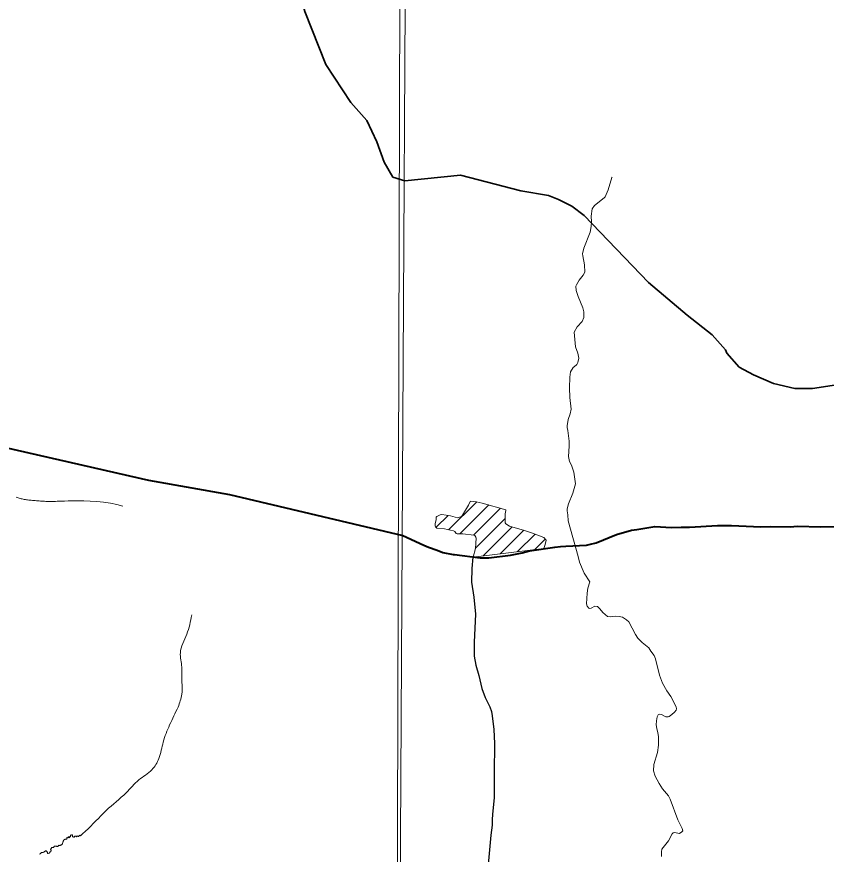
# Model space of a CAD drawing. Extents: x -1643653 to 4543381, y 1624270 to 13878484.
# Drawn here: x 606503 to 608778, y 8911165 to 8913518 of the extents above; entities that cross this region are included whole.
import ezdxf

# ---------------------------------------------------------------- set-up
doc = ezdxf.new("R2010")
doc.units = 0
doc.header["$LTSCALE"] = 200
doc.linetypes.add('LONG_DASH_SHORT_DASH', pattern=[9.9, 6, -1.2, 1.5, -1.2])
doc.layers.add('1', color=7, linetype='Continuous', lineweight=13)
doc.layers.add('6', color=7, linetype='Continuous', lineweight=13)

msp = doc.modelspace()

# ---------------------------------------------------------------- linework, layer by layer
at = {"layer": '1', "lineweight": 25}
msp.add_spline([(814781, 9009175.5), (814787.2, 9009173.4), (814796.9, 9009173.4), (814799.4, 9009172.4), (814805.1, 9009174.5), (814805.6, 9009176.5), (814811.7, 9009179.5), (814811.7, 9009179.5), (814801.5, 9009181), (814790.7, 9009181.5), (814784.1, 9009183.1), (814777.4, 9009185.1), (814778.4, 9009175.5)], degree=3, dxfattribs=at)
at = {"layer": '6'}
for p, q in [((607716.9, 8912076.1), (607795.8, 8912155)), ((607748, 8912064.7), (607829.5, 8912146.2)), ((607786.9, 8912061.2), (607862.3, 8912136.7)), ((607681.7, 8912083.3), (607715.2, 8912116.8)), ((607792, 8912024), (607876, 8912107.9)), ((607813.7, 8912003.2), (607895.2, 8912084.7)), ((607861.8, 8912008.9), (607928.2, 8912075.3)), ((607910, 8912014.6), (607959.8, 8912064.4)), ((607958.1, 8912020.3), (607988.1, 8912050.4))]:
    msp.add_line(p, q, dxfattribs=at)
for points in [[(607657.7, 8924743.3), (607574.2, 8909874.9), (607492.3, 8896026.7)], [(608177, 8913067.6), (608176.1, 8913066), (608165.7, 8913031.8), (608156.9, 8913012.1), (608153.7, 8913008.8), (608126.6, 8912988), (608120, 8912977.9), (608117.8, 8912957.8), (608118.1, 8912941.7), (608117.4, 8912928.9), (608115.2, 8912912.8), (608097.1, 8912867.6), (608093.4, 8912851.5), (608094, 8912846), (608099.3, 8912820.9), (608099.7, 8912800.3), (608095.4, 8912791.9), (608084, 8912778), (608076, 8912764.8), (608074.7, 8912761.3), (608075.5, 8912748.7), (608080.7, 8912731.7), (608094.4, 8912700.1), (608097.1, 8912689.1), (608097.3, 8912677.2), (608096.6, 8912673.1), (608092, 8912661.9), (608078.3, 8912646.9), (608069.7, 8912632.1), (608074, 8912590.5), (608080, 8912572.6), (608082.5, 8912558.2), (608079.8, 8912546.2), (608077.6, 8912541), (608075.2, 8912538.6), (608066.9, 8912532.8), (608059.2, 8912520.1), (608057.5, 8912505.4), (608057, 8912474.8), (608057.7, 8912447.7), (608061, 8912415.3), (608059, 8912402.5), (608052.8, 8912386.3)], [(608052.8, 8912386.3), (608049.7, 8912368.8), (608050, 8912363.6), (608052.3, 8912354.9), (608055.7, 8912325.2), (608056, 8912311.6), (608054.1, 8912282.7), (608056.9, 8912268.3), (608062.4, 8912258), (608069.1, 8912238.4), (608073.7, 8912205.9), (608066.3, 8912178.9), (608053.7, 8912149.1), (608050.2, 8912135.5), (608049.9, 8912129.3), (608052.3, 8912118.7), (608052.6, 8912101.2)], [(606501.3, 8912167.9), (606504.2, 8912167), (606507, 8912166.2), (606509.9, 8912165.4), (606512.7, 8912164.6), (606515.6, 8912163.8), (606518.4, 8912163.2), (606521.3, 8912162.5), (606524.3, 8912161.9), (606527.2, 8912161.4), (606530.3, 8912160.9), (606533.4, 8912160.4), (606536.7, 8912160), (606540, 8912159.6), (606543.5, 8912159.2), (606547, 8912158.9), (606550.7, 8912158.6), (606554.5, 8912158.3)], [(606554.5, 8912158.3), (606558.4, 8912158), (606562.2, 8912157.8), (606566.1, 8912157.5), (606570, 8912157.2), (606573.9, 8912157), (606577.7, 8912156.8), (606581.5, 8912156.5), (606585.2, 8912156.3), (606589, 8912156.1), (606592.7, 8912156), (606596.4, 8912155.9), (606600.1, 8912155.8), (606603.8, 8912155.9), (606607.6, 8912156), (606611.7, 8912156.2), (606616.5, 8912156.4), (606622.2, 8912156.6), (606629.1, 8912156.9), (606637.5, 8912157.1), (606647.8, 8912157.3), (606660.2, 8912157.5), (606674.9, 8912157.6), (606691.5, 8912157.5), (606709.4, 8912156.9), (606728.2, 8912155.8), (606747.3, 8912154), (606766.3, 8912151.3), (606784.5, 8912147.5), (606801.4, 8912142.5)], [(607878.1, 8912130.1), (607877.4, 8912132.3), (607811.4, 8912151.5), (607794.5, 8912155.3), (607779.3, 8912157.1), (607777.1, 8912155.8), (607773.1, 8912145.8), (607756, 8912117.2), (607753.7, 8912114.4), (607745.5, 8912110.6), (607742.3, 8912110.1), (607722.3, 8912115.9), (607698.1, 8912119.1), (607693.1, 8912118.7), (607683.7, 8912114.1), (607681.7, 8912112.2), (607681.5, 8912104.9), (607679.4, 8912093.4), (607679.2, 8912087.8), (607680.2, 8912084.6), (607684.2, 8912081.2), (607705.1, 8912078.8), (607730.7, 8912073), (607734.4, 8912071.3), (607738.5, 8912066.1), (607740.8, 8912064.6), (607756.8, 8912064.9), (607787.7, 8912061.1), (607790.3, 8912060), (607793.6, 8912055.2), (607794.5, 8912052.4), (607792.1, 8912024), (607785.6, 8911999.8), (607984.4, 8912023.4)], [(607984.4, 8912023.4), (607988.4, 8912035), (607990.7, 8912047.1), (607984.7, 8912054.7), (607952.5, 8912067.2), (607929.9, 8912074.8), (607888.4, 8912086.6), (607877.5, 8912093.2), (607876.3, 8912096), (607875.7, 8912120.9), (607878.1, 8912130.1)], [(608052.6, 8912101.2), (608080.6, 8912001.5), (608085, 8911985.1), (608098.3, 8911954.4), (608114.1, 8911930.6)], [(608114.1, 8911930.6), (608108.5, 8911912.4), (608105.9, 8911898.3), (608104.2, 8911867.9), (608106, 8911862.2), (608110.6, 8911856.1), (608113.1, 8911854.8), (608117.7, 8911855.7), (608128, 8911861.3), (608135, 8911860.6), (608142.3, 8911854), (608150.3, 8911843.8), (608163.7, 8911832.7), (608171.8, 8911832), (608184.9, 8911833.2), (608196, 8911832.8), (608205.5, 8911831), (608216.8, 8911823.8), (608223, 8911818.1), (608242, 8911781.7), (608249.2, 8911771.6), (608261.1, 8911759.4), (608279.3, 8911744.8), (608285.1, 8911735.4)], [(608285.1, 8911735.4), (608294.4, 8911723.1), (608298.6, 8911713.6), (608309.6, 8911667.9), (608318.4, 8911645.8), (608330.3, 8911623.7), (608341.8, 8911607.5), (608356.8, 8911578.9), (608357.8, 8911573.4), (608356.6, 8911569.3), (608351.9, 8911563.7), (608344.4, 8911556.9), (608337.1, 8911552), (608334, 8911551), (608327.4, 8911551.2), (608315.1, 8911557), (608310.1, 8911558.1), (608306.1, 8911556.1), (608303.3, 8911551.1), (608301.1, 8911539.5), (608300.6, 8911528.4), (608301.8, 8911518.2), (608305.1, 8911506.3), (608306.7, 8911496), (608306.4, 8911471.6), (608304.1, 8911450.3), (608294.1, 8911417.1), (608292.9, 8911399.4), (608297.6, 8911384), (608308.3, 8911363.7), (608318, 8911348.3), (608334.8, 8911328.6), (608339.7, 8911319.4), (608360.9, 8911261.1), (608373.3, 8911237.5), (608375, 8911230.3), (608372.7, 8911227.3)], [(606685, 8911219.6), (606684.4, 8911219.2), (606683.7, 8911218.2), (606683.1, 8911217.3), (606682.1, 8911216.9), (606681.3, 8911217.6), (606680.3, 8911218), (606679.3, 8911217.1), (606678.4, 8911216.3), (606677.7, 8911215.5), (606676.8, 8911214.9), (606675.8, 8911214.8), (606674.8, 8911215.2), (606674, 8911215.8), (606673.1, 8911216.5), (606672, 8911215.9), (606671.4, 8911214.7), (606671.1, 8911213.7), (606670.1, 8911214), (606669.3, 8911215.3), (606668.4, 8911215.8), (606667.2, 8911215.8), (606666.2, 8911215.6), (606665.3, 8911214.9), (606664.7, 8911213.8), (606664.5, 8911212.7), (606663.7, 8911212), (606663.2, 8911213), (606662, 8911213.6), (606660.9, 8911214), (606660.1, 8911214.9), (606660.1, 8911215.9), (606660, 8911217), (606659.6, 8911218), (606659, 8911219.1), (606657.9, 8911218.8), (606657, 8911218.5), (606655.9, 8911219.1), (606655.1, 8911218.5), (606654.4, 8911217.3), (606654.3, 8911216), (606654.3, 8911214.8), (606654.1, 8911213.8), (606652.9, 8911213.8)], [(608372.7, 8911227.3), (608372.7, 8911227.3), (608365.8, 8911223.3), (608351.4, 8911225.4), (608348.4, 8911224.5), (608345.5, 8911221.6), (608334.8, 8911202.7), (608316.4, 8911179.4), (608315.5, 8911171.7), (608315.6, 8911158.5)], [(606652.9, 8911213.8), (606651.8, 8911214.3), (606650.8, 8911213.8), (606650.4, 8911212.7), (606651.2, 8911212.2), (606651.3, 8911211.2), (606650.2, 8911211.3), (606649.9, 8911212.4), (606649.4, 8911213.3), (606648.5, 8911213.9), (606647.6, 8911213), (606647.3, 8911211.8), (606646.5, 8911211.1), (606645.3, 8911210.9), (606644.4, 8911211.4), (606643.6, 8911210.6), (606643.7, 8911209.5), (606644.2, 8911208.6), (606644.3, 8911207.6), (606643.2, 8911207.3), (606641.9, 8911207.1), (606640.8, 8911207), (606639.5, 8911207), (606637.9, 8911206.5), (606636.5, 8911205.9), (606635.4, 8911204.5), (606634.8, 8911203.5), (606634.3, 8911202.3), (606633.9, 8911201.4), (606633.3, 8911199.9), (606632.9, 8911198.8), (606632.4, 8911197.6), (606631.8, 8911196.3), (606631.4, 8911195.3), (606631.2, 8911194.3), (606630.7, 8911193.1), (606629.9, 8911192.3), (606629.2, 8911191.6), (606628.3, 8911190.8), (606627.2, 8911190.2), (606626, 8911189.8), (606625, 8911189.7), (606623.8, 8911189.5), (606622.6, 8911189.5), (606621.3, 8911189.8), (606620.3, 8911189.4), (606619.6, 8911188.7), (606619.2, 8911187.4), (606618.5, 8911186.6), (606617.3, 8911186.6), (606616.1, 8911186.7), (606615, 8911187.1), (606614, 8911187.4), (606612.9, 8911187.6), (606611.3, 8911187.7), (606610.1, 8911187.6), (606609, 8911187.4), (606608.3, 8911186.6), (606607.4, 8911185.6), (606606.9, 8911184.6), (606606.2, 8911183.7), (606605.2, 8911183.6), (606604.2, 8911184.1), (606603.1, 8911183.9), (606602.1, 8911183.5), (606601.1, 8911182.6), (606600.4, 8911181.8), (606599.6, 8911181), (606598.9, 8911180.1), (606598.4, 8911179.1), (606598.2, 8911178), (606598.7, 8911177.1), (606599.6, 8911176.3), (606599.8, 8911175.2), (606599.6, 8911174.1), (606599.2, 8911173.2), (606598.5, 8911172.3), (606597.3, 8911171.1), (606596.5, 8911170.1), (606595.8, 8911169.3), (606594.9, 8911168.7), (606593.9, 8911168.1), (606592.9, 8911167.6), (606591.6, 8911167.2), (606590.6, 8911167), (606589.5, 8911167.7), (606589.4, 8911168.8), (606589.3, 8911169.9), (606588.6, 8911170.8), (606588.2, 8911171.8), (606587.5, 8911172.6), (606586.6, 8911173.3), (606585.9, 8911174.2), (606584.6, 8911174.7), (606583.6, 8911174.3), (606582.7, 8911173.5), (606581.6, 8911172.7), (606580.8, 8911172.1), (606580, 8911171.4), (606578.8, 8911170.4), (606577.5, 8911169.5)], [(606577.5, 8911169.5), (606576.3, 8911169.3), (606575.2, 8911169.3), (606574.2, 8911169.7), (606573.1, 8911169.8), (606572, 8911169.4), (606571.3, 8911168.7), (606570.6, 8911167.6), (606570.1, 8911166.7), (606569.2, 8911166.2), (606566.8, 8911165.1)]]:
    msp.add_lwpolyline(points, dxfattribs=at)
msp.add_lwpolyline([(607600.8, 8920952.4), (596639.8, 8920989.8), (596608.8, 8909934.4), (607569.8, 8909894.9)], close=True, dxfattribs=at)
at = {"layer": '6', "linetype": 'LONG_DASH_SHORT_DASH', "lineweight": 35}
for points in [[(606539.4, 8914008.9), (606574.4, 8913973.3), (606620.1, 8913944.6), (606665.8, 8913915.9), (606715.2, 8913894.3), (606775.2, 8913886.7), (606909.9, 8913928), (606952.4, 8913938.2), (606991.4, 8913944.9), (607044.4, 8913944.5), (607100.9, 8913933.4), (607185.1, 8913863.8), (607217.8, 8913819.4), (607258.2, 8913730.6), (607313.1, 8913532.2), (607371.9, 8913383.3), (607441.7, 8913276.6), (607487.2, 8913226.8), (607515, 8913166.4), (607535.7, 8913109.7), (607560.1, 8913067.1), (607593.6, 8913056.5)], [(607593.6, 8913056.5), (607750.3, 8913072.5), (607919.5, 8913028.9), (607998, 8913015.2), (608025.9, 8913004.8), (608063.1, 8912985.3), (608097.6, 8912959.8), (608278.6, 8912771.5), (608387.1, 8912679.3), (608457.5, 8912623.9), (608495.5, 8912582.2), (608499.3, 8912573), (608533.8, 8912533.1), (608573.8, 8912511.3), (608630.1, 8912487.7), (608690.1, 8912473.2), (608739.3, 8912473), (608819.6, 8912485.1)]]:
    msp.add_lwpolyline(points, dxfattribs=at)
at = {"layer": '6', "lineweight": 40}
for points in [[(605772.2, 8912307.9), (605897.3, 8912328.7), (606065.1, 8912373.9), (606133.7, 8912373.3), (606372, 8912330.1), (606873.2, 8912216.1), (607100.6, 8912175.7), (607588, 8912059.9)], [(608046.5, 8912030.3), (608104.6, 8912033.5), (608115.8, 8912035.7), (608131.7, 8912040.1), (608189.1, 8912063.1), (608231, 8912075.3), (608246.4, 8912077.2), (608296.7, 8912085.9), (608343.5, 8912083.2), (608370.2, 8912084), (608394.4, 8912083.7), (608472.6, 8912088.7), (608512.2, 8912088.3), (608594.2, 8912085), (608621.4, 8912085.3), (608678.1, 8912084.6), (608696.2, 8912086.1), (608762.8, 8912084.9), (608854.3, 8912085.7), (608880.1, 8912084.5), (608921.7, 8912085.7), (608991, 8912084.9), (609098.7, 8912084.9), (609159.5, 8912084.9)], [(607588, 8912059.9), (607646.9, 8912033.5), (607660.1, 8912027.5), (607685.1, 8912019.4), (607700.3, 8912012.4), (607729.4, 8912007.2), (607733.2, 8912006.7)], [(607923.9, 8912011.2), (607944.1, 8912017.6), (608015.2, 8912027.8), (608031.4, 8912029.4), (608046.5, 8912030.3)], [(607733.2, 8912006.7), (607805.3, 8911997.2), (607830.4, 8911997.3), (607890.4, 8912004.8), (607923.9, 8912011.2)]]:
    msp.add_lwpolyline(points, dxfattribs=at)
at = {"layer": '6', "lineweight": 25}
msp.add_lwpolyline([(607784.9, 8911999.6), (607782.1, 8911967.5), (607781.3, 8911929.5), (607788, 8911886.9), (607792.5, 8911839.5), (607788.3, 8911760.4), (607788.9, 8911720.9), (607793.1, 8911695.9), (607802, 8911666.8), (607810.5, 8911630.6), (607820.1, 8911605.6), (607832.4, 8911579), (607837.3, 8911566.1), (607839.5, 8911553.2), (607843.7, 8911515.3), (607845.8, 8911475.8), (607845.1, 8911393), (607845.4, 8911323.6), (607839.9, 8911277.2), (607839.1, 8911261.7), (607839.2, 8911246.2), (607835.7, 8911217.9), (607827.2, 8911125.4)], dxfattribs=at)
at = {"layer": '6'}
for points in [[(606994.9, 8911837), (606980.9, 8911782.8), (606962.9, 8911730.7), (606966.9, 8911690.6), (606966.9, 8911666.5), (606966.9, 8911614.4), (606956.8, 8911578.3)], [(606956.8, 8911578.3), (606932.8, 8911528.1), (606914.8, 8911480), (606902.7, 8911433.9), (606882.7, 8911401.8), (606846.6, 8911373.7), (606810.5, 8911337.6), (606754.4, 8911287.4), (606696.2, 8911229.3), (606685, 8911219.6)]]:
    msp.add_spline(points, degree=3, dxfattribs=at)

doc.saveas('drawing.dxf')
